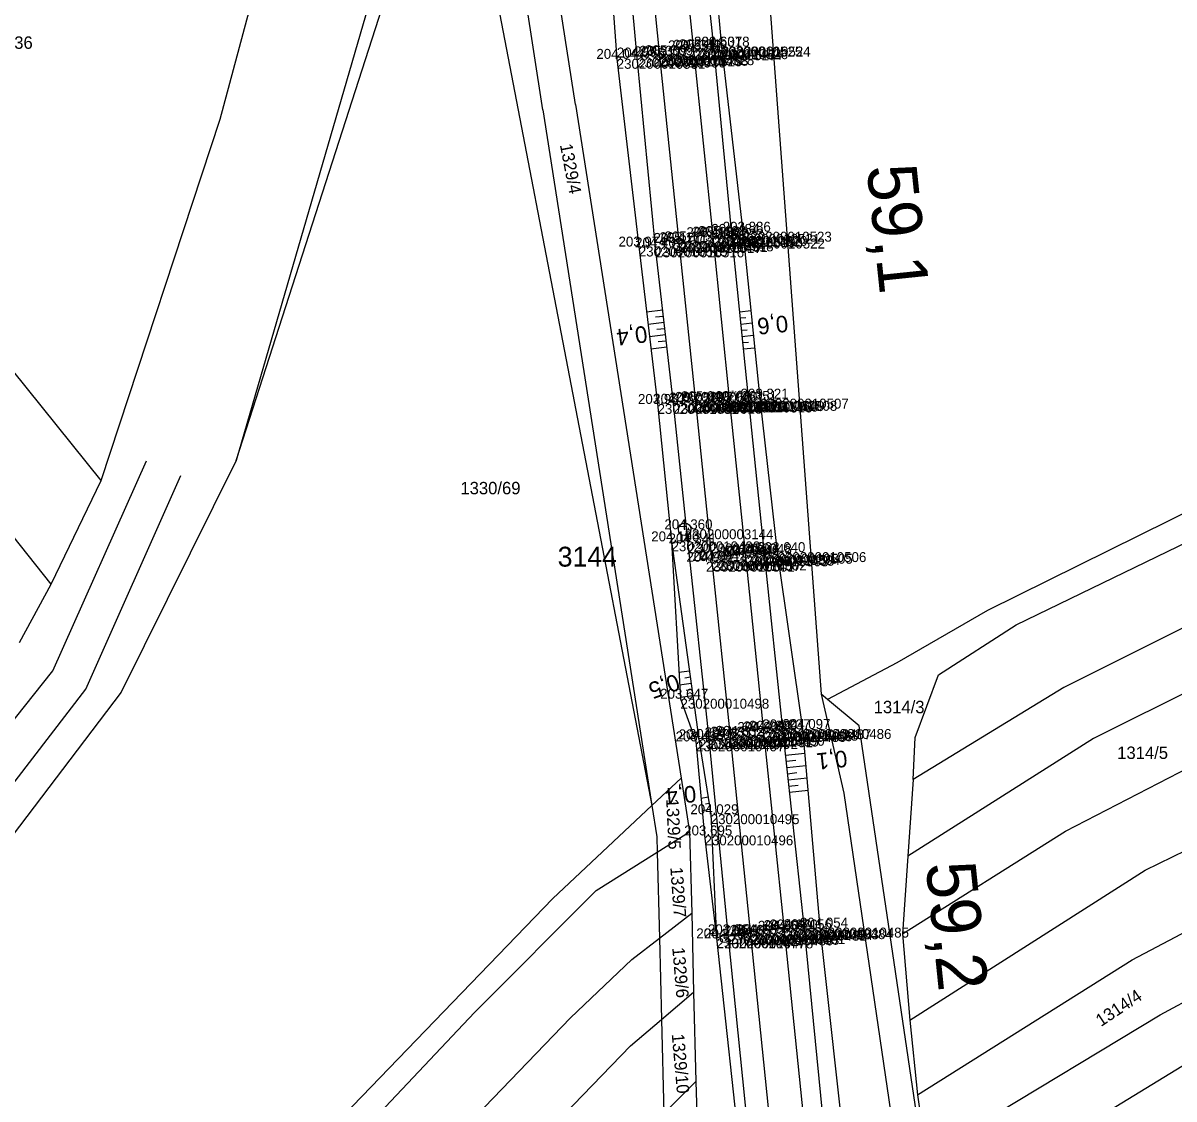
# Model space of a CAD drawing. Extents: x -563148 to -561712, y -1182311 to -1179502.
# Drawn here: x -562607.2 to -562468.3, y -1181383.1 to -1181253.2 of the extents above; entities that cross this region are included whole.
import ezdxf

# ---------------------------------------------------------------- set-up
doc = ezdxf.new("R2010")
doc.units = 0
for name, color, linetype in [('Vrstva 1', 7, 'Continuous'), ('Vrstva 4', 7, 'Continuous'), ('Vrstva 48', 7, 'Continuous'), ('Vrstva 49', 7, 'Continuous'), ('Vrstva 53', 7, 'Continuous'), ('Vrstva 55', 7, 'Continuous'), ('Vrstva 56', 7, 'Continuous'), ('Vrstva 57', 7, 'Continuous'), ('Vrstva 60', 7, 'Continuous'), ('Vrstva 61', 7, 'Continuous'), ('Vrstva 63', 7, 'Continuous'), ('Vrstva 7', 7, 'Continuous')]:
    doc.layers.add(name, color=color, linetype=linetype)

msp = doc.modelspace()

# ---------------------------------------------------------------- linework, layer by layer
at = {"layer": 'Vrstva 1'}
for points in [[(-562542.31, -1181141.05), (-562539.78, -1181165.62), (-562537.38, -1181188.86), (-562535, -1181212.18), (-562532.67, -1181234.54), (-562530.35, -1181257.17), (-562528.02, -1181279.67), (-562526.02, -1181298.95), (-562524.04, -1181318.17), (-562521.85, -1181339.36), (-562519.38, -1181363.29), (-562516.39, -1181392.45), (-562513.77, -1181417.73), (-562511.45, -1181440.22), (-562509.05, -1181463.48), (-562506.44, -1181488.7), (-562501.23, -1181539.12), (-562498.83, -1181562.33), (-562496.03, -1181589.56)], [(-562538.22, -1181140.47), (-562535.7, -1181165), (-562533.31, -1181188.28), (-562530.86, -1181211.96), (-562528.58, -1181233.98), (-562526.26, -1181256.44), (-562523.94, -1181279), (-562521.9, -1181298.94), (-562519.98, -1181317.53), (-562517.8, -1181338.73), (-562515.33, -1181362.72), (-562512.33, -1181391.8), (-562509.71, -1181417.08), (-562507.39, -1181439.64), (-562504.99, -1181462.85), (-562502.4, -1181488), (-562497.18, -1181538.47), (-562494.78, -1181561.72), (-562492, -1181588.79)]]:
    msp.add_lwpolyline(points, dxfattribs=at)
at = {"layer": 'Vrstva 4'}
for points in [[(-562530.95, -1181181.8), (-562531.11, -1181188.17), (-562528.51, -1181211.79), (-562526.22, -1181233.69), (-562523.84, -1181256.06), (-562521.66, -1181278.67), (-562519.62, -1181298.82), (-562517.74, -1181317.29), (-562515.5, -1181338.48), (-562512.91, -1181362.61), (-562510.06, -1181391.72), (-562507.16, -1181416.74), (-562505.12, -1181439.21), (-562502.78, -1181462.58), (-562500.17, -1181487.79), (-562494.92, -1181538.43), (-562492.69, -1181561.57), (-562489.58, -1181589.45)], [(-562492.85, -1181639.28), (-562495.8, -1181615.87), (-562498.53, -1181589.76), (-562501.43, -1181562.22), (-562503.74, -1181539.41), (-562508.99, -1181488.94), (-562512, -1181461.9), (-562514.18, -1181440.43), (-562516.46, -1181417.89), (-562519.11, -1181392.57), (-562522.07, -1181363.22), (-562524.36, -1181339.65), (-562526.91, -1181316.04), (-562528.67, -1181299.17), (-562530.86, -1181280.31), (-562533.06, -1181257.38), (-562535.11, -1181235.07), (-562537.81, -1181212.62), (-562539.6, -1181193.44), (-562540.41, -1181189.21)]]:
    msp.add_lwpolyline(points, dxfattribs=at)
at = {"layer": 'Vrstva 48'}
for p, q in [((-562529.98, -1181287.88), (-562531.92, -1181288.11)), ((-562529.89, -1181288.63), (-562530.86, -1181288.74)), ((-562520.71, -1181288.07), (-562519.31, -1181287.93)), ((-562529.81, -1181289.37), (-562531.75, -1181289.6)), ((-562520.63, -1181288.82), (-562519.93, -1181288.75)), ((-562520.56, -1181289.56), (-562519.16, -1181289.42)), ((-562529.63, -1181290.86), (-562531.57, -1181291.09)), ((-562529.72, -1181290.12), (-562530.69, -1181290.23)), ((-562520.48, -1181290.31), (-562519.78, -1181290.24)), ((-562520.41, -1181291.05), (-562519.01, -1181290.91)), ((-562529.46, -1181292.35), (-562531.39, -1181292.58)), ((-562529.55, -1181291.61), (-562530.51, -1181291.72)), ((-562520.33, -1181291.8), (-562519.63, -1181291.73)), ((-562520.25, -1181292.55), (-562518.85, -1181292.41)), ((-562526.74, -1181331.46), (-562528.01, -1181331.63)), ((-562526.53, -1181332.94), (-562527.93, -1181333.14)), ((-562526.63, -1181332.2), (-562527.3, -1181332.29)), ((-562526.33, -1181334.43), (-562527.84, -1181334.64)), ((-562526.43, -1181333.69), (-562527.16, -1181333.79)), ((-562515.16, -1181341.6), (-562512.82, -1181341.35)), ((-562515.08, -1181342.34), (-562513.92, -1181342.22)), ((-562515, -1181343.09), (-562512.69, -1181342.84)), ((-562514.92, -1181343.84), (-562513.77, -1181343.71)), ((-562514.84, -1181344.58), (-562512.56, -1181344.34)), ((-562514.76, -1181345.33), (-562513.63, -1181345.21)), ((-562524.5, -1181346.69), (-562525.34, -1181346.82)), ((-562514.68, -1181346.07), (-562512.43, -1181345.83)), ((-562524.27, -1181348.17), (-562525.2, -1181348.32)), ((-562524.38, -1181347.43), (-562524.82, -1181347.5))]:
    msp.add_line(p, q, dxfattribs=at)
at = {"layer": 'Vrstva 49'}
for points in [[(-562530.95, -1181181.8), (-562531.11, -1181188.17), (-562528.51, -1181211.79), (-562526.22, -1181233.69), (-562523.84, -1181256.06), (-562521.66, -1181278.67), (-562519.62, -1181298.82), (-562517.74, -1181317.29), (-562515.5, -1181338.48), (-562512.91, -1181362.61), (-562510.96, -1181362.42)], [(-562510.96, -1181362.42), (-562513.08, -1181338.44), (-562516.11, -1181317.09), (-562518.23, -1181298.56), (-562520.28, -1181278.41), (-562522.84, -1181256.06), (-562524.89, -1181233.55), (-562527.35, -1181211.5), (-562529.78, -1181182.75), (-562530.95, -1181181.8)], [(-562540.41, -1181189.21), (-562541.31, -1181189.76), (-562541.03, -1181212.46), (-562537.18, -1181235.15), (-562535.53, -1181257.54), (-562532.86, -1181280.2), (-562530.6, -1181299.2), (-562528.91, -1181315.79), (-562527.83, -1181334.79), (-562525.97, -1181339.94), (-562524.93, -1181351.29), (-562523.47, -1181363.71)], [(-562522.07, -1181363.22), (-562524.36, -1181339.65), (-562526.91, -1181316.04), (-562528.67, -1181299.17), (-562530.86, -1181280.31), (-562533.06, -1181257.38), (-562535.11, -1181235.07), (-562537.81, -1181212.62), (-562539.6, -1181193.44), (-562540.41, -1181189.21)], [(-562528.91, -1181315.79), (-562525.6, -1181339.69), (-562524.18, -1181348.73), (-562523.47, -1181363.71)], [(-562494.74, -1181639.25), (-562492.85, -1181639.28), (-562495.8, -1181615.87), (-562498.53, -1181589.76), (-562501.43, -1181562.22), (-562503.74, -1181539.41), (-562508.99, -1181488.94), (-562512, -1181461.9), (-562514.18, -1181440.43), (-562516.46, -1181417.89), (-562519.11, -1181392.57), (-562522.07, -1181363.22), (-562523.47, -1181363.71)], [(-562512.91, -1181362.61), (-562510.06, -1181391.72), (-562507.16, -1181416.74), (-562505.12, -1181439.21), (-562502.79, -1181438.98)], [(-562502.79, -1181438.98), (-562505.2, -1181416.5), (-562507.77, -1181391.44), (-562510.96, -1181362.42)], [(-562523.47, -1181363.71), (-562520.39, -1181392.27), (-562518.1, -1181417.74), (-562515.54, -1181441.27), (-562513.66, -1181462.38), (-562510.65, -1181487.32), (-562505.3, -1181539.56), (-562502.96, -1181562.74), (-562500.08, -1181589.68), (-562497.19, -1181615.94), (-562494.74, -1181639.25)]]:
    msp.add_lwpolyline(points, dxfattribs=at)
at = {"layer": 'Vrstva 53'}
for p, q in [((-562540.49, -1181263.06), (-562545.61, -1181230.05)), ((-562517, -1181251.62), (-562510.87, -1181334.24)), ((-562540.49, -1181263.06), (-562527.75, -1181344.37)), ((-562510.87, -1181334.24), (-562508.1, -1181346.18)), ((-562527.75, -1181344.37), (-562526.73, -1181350.86)), ((-562508.1, -1181346.18), (-562497.67, -1181417.28)), ((-562526.73, -1181350.86), (-562526.48, -1181360.66)), ((-562526.48, -1181360.66), (-562526.24, -1181370.22)), ((-562526.24, -1181370.22), (-562525.96, -1181381)), ((-562525.96, -1181381), (-562525.71, -1181391.05))]:
    msp.add_line(p, q, dxfattribs=at)
at = {"layer": 'Vrstva 55'}
for p, q in [((-562558.7, -1181227.74), (-562581.44, -1181306.01)), ((-562544.44, -1181263.68), (-562549.43, -1181231.51)), ((-562553.34, -1181233), (-562531.28, -1181347.68)), ((-562581.44, -1181306.01), (-562558.54, -1181234.98)), ((-562597.76, -1181308.43), (-562647.59, -1181246.52)), ((-562583.39, -1181264.82), (-562578.79, -1181247.75)), ((-562351.51, -1181255.22), (-562490.76, -1181324.12)), ((-562487.32, -1181325.88), (-562349.42, -1181258.98)), ((-562603.79, -1181320.96), (-562649.41, -1181263.64)), ((-562597.76, -1181308.43), (-562583.39, -1181264.82)), ((-562544.44, -1181263.68), (-562531.28, -1181347.68)), ((-562421.59, -1181303.46), (-562481.58, -1181333.44)), ((-562581.44, -1181306.01), (-562595.32, -1181334.01)), ((-562603.79, -1181320.96), (-562597.76, -1181308.43)), ((-562607.59, -1181328), (-562603.79, -1181320.96)), ((-562441.65, -1181321.45), (-562477.99, -1181339.58)), ((-562490.76, -1181324.12), (-562501.73, -1181330.45)), ((-562496.67, -1181331.89), (-562487.32, -1181325.88)), ((-562501.73, -1181330.45), (-562510.1, -1181334.88)), ((-562499.49, -1181339.45), (-562496.67, -1181331.89)), ((-562595.32, -1181334.01), (-562622.06, -1181369.17)), ((-562510.1, -1181334.88), (-562510.87, -1181334.24)), ((-562481.58, -1181333.44), (-562499.75, -1181344.53)), ((-562506.26, -1181338.06), (-562510.1, -1181334.88)), ((-562471.74, -1181355.48), (-562432.92, -1181336.43)), ((-562496.16, -1181406.56), (-562506.26, -1181338.06)), ((-562481.38, -1181350.79), (-562456.24, -1181337.76)), ((-562477.99, -1181339.58), (-562500.4, -1181353.79)), ((-562499.75, -1181344.53), (-562499.49, -1181339.45)), ((-562531.28, -1181347.68), (-562527.75, -1181344.37)), ((-562499.75, -1181344.53), (-562500.4, -1181353.79)), ((-562543.24, -1181358.92), (-562531.28, -1181347.68)), ((-562531.28, -1181347.68), (-562530.68, -1181351.48)), ((-562530.63, -1181353.32), (-562526.73, -1181350.86)), ((-562501.05, -1181363.17), (-562481.38, -1181350.79)), ((-562530.68, -1181351.48), (-562530.63, -1181353.32)), ((-562469.92, -1181372.94), (-562431.62, -1181352.21)), ((-562538.01, -1181357.96), (-562530.63, -1181353.32)), ((-562530.63, -1181353.32), (-562530.37, -1181363.68)), ((-562500.4, -1181353.79), (-562501.05, -1181363.17)), ((-562473.3, -1181366.3), (-562448.42, -1181353.14)), ((-562500.14, -1181373.6), (-562471.74, -1181355.48)), ((-562538.01, -1181357.96), (-562552.68, -1181372.65)), ((-562572.09, -1181388.82), (-562543.24, -1181358.92)), ((-562530.37, -1181363.68), (-562526.48, -1181360.66)), ((-562533.72, -1181366.28), (-562530.37, -1181363.68)), ((-562530.37, -1181363.68), (-562530.13, -1181373.52)), ((-562501.05, -1181363.17), (-562500.14, -1181373.6)), ((-562541.12, -1181373.3), (-562533.72, -1181366.28)), ((-562499.23, -1181382.59), (-562473.3, -1181366.3)), ((-562530.13, -1181373.52), (-562526.24, -1181370.22)), ((-562572.69, -1181393.84), (-562552.68, -1181372.65)), ((-562554.24, -1181386.95), (-562541.12, -1181373.3)), ((-562494.15, -1181387.54), (-562469.92, -1181372.94)), ((-562533.85, -1181376.68), (-562530.13, -1181373.52)), ((-562530.13, -1181373.52), (-562529.84, -1181384.88)), ((-562500.14, -1181373.6), (-562499.23, -1181382.59)), ((-562553.33, -1181396.83), (-562533.85, -1181376.68)), ((-562488.56, -1181392.09), (-562463.14, -1181376.59)), ((-562529.84, -1181384.88), (-562525.96, -1181381)), ((-562499.23, -1181382.59), (-562498.05, -1181390.93))]:
    msp.add_line(p, q, dxfattribs=at)
at = {"layer": 'Vrstva 56'}
for p, q in [((-562603.6, -1181331.41), (-562592.27, -1181306.06)), ((-562599.58, -1181333.64), (-562588.13, -1181307.84)), ((-562631.05, -1181366.04), (-562603.6, -1181331.41)), ((-562626.61, -1181368.73), (-562599.58, -1181333.64))]:
    msp.add_line(p, q, dxfattribs=at)
at = {"layer": 'Vrstva 60'}
for p, q in [((-562526.97, -1181256.51), (-562526.97, -1181256.51)), ((-562526.26, -1181256.44), (-562526.26, -1181256.44)), ((-562525.55, -1181256.38), (-562525.55, -1181256.38)), ((-562523.84, -1181256.06), (-562523.84, -1181256.06)), ((-562522.84, -1181256.06), (-562522.84, -1181256.06)), ((-562535.53, -1181257.54), (-562535.53, -1181257.54)), ((-562533.06, -1181257.38), (-562533.06, -1181257.38)), ((-562531.07, -1181257.24), (-562531.07, -1181257.24)), ((-562530.35, -1181257.17), (-562530.35, -1181257.17)), ((-562529.64, -1181257.1), (-562529.64, -1181257.1)), ((-562523.23, -1181278.92), (-562523.23, -1181278.92)), ((-562521.66, -1181278.67), (-562521.66, -1181278.67)), ((-562520.28, -1181278.41), (-562520.28, -1181278.41)), ((-562532.86, -1181280.2), (-562532.86, -1181280.2)), ((-562530.86, -1181280.31), (-562530.86, -1181280.31)), ((-562528.73, -1181279.76), (-562528.73, -1181279.76)), ((-562528.02, -1181279.67), (-562528.02, -1181279.67)), ((-562527.3, -1181279.58), (-562527.3, -1181279.58)), ((-562524.66, -1181279.07), (-562524.66, -1181279.07)), ((-562523.94, -1181279), (-562523.94, -1181279)), ((-562521.11, -1181279.24), (-562521.11, -1181279.24)), ((-562530.6, -1181299.2), (-562530.6, -1181299.2)), ((-562528.67, -1181299.17), (-562528.67, -1181299.17)), ((-562526.73, -1181299.03), (-562526.73, -1181299.03)), ((-562526.02, -1181298.95), (-562526.02, -1181298.95)), ((-562525.3, -1181298.87), (-562525.3, -1181298.87)), ((-562522.61, -1181299.03), (-562522.61, -1181299.03)), ((-562521.9, -1181298.94), (-562521.9, -1181298.94)), ((-562521.19, -1181298.86), (-562521.19, -1181298.86)), ((-562519.62, -1181298.82), (-562519.62, -1181298.82)), ((-562518.23, -1181298.56), (-562518.23, -1181298.56)), ((-562527.32, -1181314.33), (-562527.32, -1181314.33)), ((-562528.91, -1181315.79), (-562528.91, -1181315.79)), ((-562526.91, -1181316.04), (-562526.91, -1181316.04)), ((-562520.69, -1181317.61), (-562520.69, -1181317.61)), ((-562519.98, -1181317.53), (-562519.98, -1181317.53)), ((-562519.27, -1181317.44), (-562519.27, -1181317.44)), ((-562517.74, -1181317.29), (-562517.74, -1181317.29)), ((-562516.11, -1181317.09), (-562516.11, -1181317.09)), ((-562524.75, -1181318.25), (-562524.75, -1181318.25)), ((-562524.04, -1181318.17), (-562524.04, -1181318.17)), ((-562523.32, -1181318.1), (-562523.32, -1181318.1)), ((-562527.83, -1181334.79), (-562527.83, -1181334.79)), ((-562517.09, -1181338.65), (-562517.09, -1181338.65)), ((-562515.5, -1181338.48), (-562515.5, -1181338.48)), ((-562513.08, -1181338.44), (-562513.08, -1181338.44)), ((-562525.97, -1181339.94), (-562525.97, -1181339.94)), ((-562525.6, -1181339.69), (-562525.6, -1181339.69)), ((-562524.36, -1181339.65), (-562524.36, -1181339.65)), ((-562522.56, -1181339.44), (-562522.56, -1181339.44)), ((-562521.85, -1181339.36), (-562521.85, -1181339.36)), ((-562521.14, -1181339.27), (-562521.14, -1181339.27)), ((-562518.51, -1181338.8), (-562518.51, -1181338.8)), ((-562517.8, -1181338.73), (-562517.8, -1181338.73)), ((-562524.18, -1181348.73), (-562524.18, -1181348.73)), ((-562524.93, -1181351.29), (-562524.93, -1181351.29)), ((-562522.07, -1181363.22), (-562522.07, -1181363.22)), ((-562520.09, -1181363.37), (-562520.09, -1181363.37)), ((-562519.38, -1181363.29), (-562519.38, -1181363.29)), ((-562518.66, -1181363.21), (-562518.66, -1181363.21)), ((-562516.04, -1181362.8), (-562516.04, -1181362.8)), ((-562515.33, -1181362.72), (-562515.33, -1181362.72)), ((-562514.62, -1181362.64), (-562514.62, -1181362.64)), ((-562512.91, -1181362.61), (-562512.91, -1181362.61)), ((-562510.96, -1181362.42), (-562510.96, -1181362.42)), ((-562523.47, -1181363.71), (-562523.47, -1181363.71)), ((-562522.52, -1181363.73), (-562522.52, -1181363.73))]:
    msp.add_line(p, q, dxfattribs=at)
at = {"layer": 'Vrstva 63'}
msp.add_line((-562527.37, -1181314.33), (-562527.27, -1181314.33), dxfattribs=at)
msp.add_circle((-562527.32, -1181314.33), 0.756, dxfattribs=at)
at = {"layer": 'Vrstva 7'}
for p, q in [((-562521.12, -1181279.19), (-562521.11, -1181279.29)), ((-562522.53, -1181363.68), (-562522.52, -1181363.78))]:
    msp.add_line(p, q, dxfattribs=at)
for centre, radius in [((-562521.11, -1181279.24), 0.5), ((-562527.99, -1181279.96), 0.75), ((-562522.52, -1181363.73), 0.5), ((-562519.36, -1181363.41), 0.75)]:
    msp.add_circle(centre, radius, dxfattribs=at)

# ---------------------------------------------------------------- texts
at = {"layer": 'Vrstva 48'}
for s, rotation, p in [('0,6', 185.768, (-562514.95, -1181288.49)), ('0,4', 186.773, (-562531.96, -1181289.75)), ('0,5', 199.9, (-562528.38, -1181331.73)), ('0,1', 186.1173, (-562507.81, -1181341)), ('0,4', 185.2354, (-562526.03, -1181345.26))]:
    msp.add_text(s, height=2, rotation=rotation, dxfattribs=at).set_placement(p)
at = {"layer": 'Vrstva 57'}
for s, p in [('1336', (-562610.47, -1181256.33)), ('1330/69', (-562554.39, -1181310.11)), ('1314/3', (-562504.51, -1181336.54)), ('1314/5', (-562475.12, -1181342.06))]:
    msp.add_text(s, height=1.5, dxfattribs=at).set_placement(p)
for s, rotation, p in [('1329/4', 280.8542, (-562542.39, -1181267.93)), ('1329/5', 272.7, (-562529.56, -1181346.89)), ('1329/7', 274.0918, (-562529.06, -1181355.14)), ('1329/6', 274.8991, (-562528.83, -1181364.85)), ('1314/4', 33.7143, (-562477.08, -1181374.43)), ('1329/10', 275.1173, (-562528.89, -1181375.29))]:
    msp.add_text(s, height=1.5, rotation=rotation, dxfattribs=at).set_placement(p)
at = {"layer": 'Vrstva 60'}
for s, p in [('230200010527', (-562526.97, -1181257.71)), ('230200011464', (-562526.26, -1181257.64)), ('230200010526', (-562525.55, -1181257.58)), ('230200010525', (-562523.84, -1181257.26)), ('230200010524', (-562522.84, -1181257.26)), ('230200010531', (-562535.53, -1181258.74)), ('230200010530', (-562533.06, -1181258.58)), ('230200010529', (-562531.07, -1181258.44)), ('230200011463', (-562530.35, -1181258.37)), ('230200010528', (-562529.64, -1181258.3)), ('230200010520', (-562523.23, -1181280.12)), ('230200010521', (-562521.66, -1181279.87)), ('230200010523', (-562520.28, -1181279.61)), ('230200010515', (-562532.86, -1181281.4)), ('230200010516', (-562530.86, -1181281.51)), ('230200010517', (-562528.73, -1181280.96)), ('230200011461', (-562528.02, -1181280.87)), ('230200010518', (-562527.3, -1181280.78)), ('230200010519', (-562524.66, -1181280.27)), ('230200011462', (-562523.94, -1181280.2)), ('230200010522', (-562521.11, -1181280.44)), ('230200010514', (-562530.6, -1181300.4)), ('230200010513', (-562528.67, -1181300.37)), ('230200010512', (-562526.73, -1181300.23)), ('230200011459', (-562526.02, -1181300.15)), ('230200010511', (-562525.3, -1181300.07)), ('230200010510', (-562522.61, -1181300.23)), ('230200011460', (-562521.9, -1181300.14)), ('230200010509', (-562521.19, -1181300.06)), ('230200010508', (-562519.62, -1181300.03)), ('230200010507', (-562518.23, -1181299.76)), ('230200003144', (-562527.32, -1181315.53)), ('230200010499', (-562528.91, -1181316.99)), ('230200010500', (-562526.91, -1181317.24)), ('230200010503', (-562520.69, -1181318.81)), ('230200011458', (-562519.98, -1181318.73)), ('230200010504', (-562519.27, -1181318.64)), ('230200010505', (-562517.74, -1181318.49)), ('230200010506', (-562516.11, -1181318.29)), ('230200010501', (-562524.75, -1181319.45)), ('230200011457', (-562524.04, -1181319.37)), ('230200010502', (-562523.32, -1181319.3)), ('230200010498', (-562527.83, -1181335.99)), ('230200010488', (-562517.09, -1181339.85)), ('230200010487', (-562515.5, -1181339.68)), ('230200010486', (-562513.08, -1181339.64)), ('230200010497', (-562525.97, -1181341.14)), ('230200010494', (-562525.6, -1181340.89)), ('230200010492', (-562524.36, -1181340.85)), ('230200010491', (-562522.56, -1181340.64)), ('230200011455', (-562521.85, -1181340.56)), ('230200010490', (-562521.14, -1181340.47)), ('230200010489', (-562518.51, -1181340)), ('230200011456', (-562517.8, -1181339.93)), ('230200010495', (-562524.18, -1181349.93)), ('230200010496', (-562524.93, -1181352.49)), ('230200010479', (-562522.07, -1181364.42)), ('230200010480', (-562520.09, -1181364.57)), ('230200011453', (-562519.38, -1181364.49)), ('230200010481', (-562518.66, -1181364.41)), ('230200010482', (-562516.04, -1181364)), ('230200011454', (-562515.33, -1181363.92)), ('230200010483', (-562514.62, -1181363.83)), ('230200010484', (-562512.91, -1181363.81)), ('230200010485', (-562510.96, -1181363.62)), ('230200010477', (-562523.47, -1181364.91)), ('230200010478', (-562522.52, -1181364.93))]:
    msp.add_text(s, height=1.2, dxfattribs=at).set_placement(p)
at = {"layer": 'Vrstva 61'}
for s, p in [('205.351', (-562529.33, -1181256.51)), ('205.349', (-562528.71, -1181256.44)), ('205.349', (-562528, -1181256.38)), ('204.631', (-562526.2, -1181256.06)), ('204.078', (-562525.29, -1181256.06)), ('204.044', (-562537.98, -1181257.54)), ('204.566', (-562535.51, -1181257.38)), ('205.311', (-562533.43, -1181257.24)), ('205.309', (-562532.81, -1181257.17)), ('205.309', (-562532.1, -1181257.1)), ('204.484', (-562524.11, -1181278.67)), ('203.886', (-562522.73, -1181278.41)), ('205.171', (-562531.09, -1181279.76)), ('205.171', (-562530.37, -1181279.67)), ('205.173', (-562529.76, -1181279.58)), ('205.189', (-562527.11, -1181279.07)), ('205.188', (-562526.39, -1181279)), ('205.188', (-562525.68, -1181278.92)), ('205.033', (-562523.57, -1181279.24)), ('203.974', (-562535.31, -1181280.2)), ('204.409', (-562533.31, -1181280.31)), ('203.931', (-562532.96, -1181299.2)), ('204.367', (-562531.12, -1181299.17)), ('205.057', (-562529.18, -1181299.03)), ('205.049', (-562528.47, -1181298.95)), ('205.049', (-562527.76, -1181298.87)), ('205.060', (-562525.06, -1181299.03)), ('205.060', (-562524.35, -1181298.94)), ('205.062', (-562523.63, -1181298.86)), ('204.351', (-562521.98, -1181298.82)), ('203.821', (-562520.58, -1181298.56)), ('204.360', (-562529.77, -1181314.33)), ('204.196', (-562531.36, -1181315.79)), ('204.341', (-562529.27, -1181316.04)), ('204.944', (-562523.14, -1181317.61)), ('204.944', (-562522.43, -1181317.53)), ('204.946', (-562521.72, -1181317.44)), ('204.348', (-562520.19, -1181317.29)), ('203.640', (-562518.56, -1181317.09)), ('204.941', (-562527.11, -1181318.25)), ('204.941', (-562526.4, -1181318.17)), ('204.941', (-562525.68, -1181318.1)), ('203.647', (-562530.28, -1181334.79)), ('204.237', (-562517.95, -1181338.48)), ('204.097', (-562515.53, -1181338.44)), ('204.167', (-562528.05, -1181339.69)), ('204.207', (-562526.81, -1181339.65)), ('204.831', (-562524.92, -1181339.44)), ('204.831', (-562524.21, -1181339.36)), ('204.832', (-562523.58, -1181339.27)), ('204.808', (-562520.96, -1181338.8)), ('204.808', (-562520.25, -1181338.73)), ('204.809', (-562519.54, -1181338.65)), ('203.495', (-562528.42, -1181339.94)), ('204.029', (-562526.63, -1181348.73)), ('203.695', (-562527.38, -1181351.29)), ('203.964', (-562524.52, -1181363.22)), ('204.685', (-562522.55, -1181363.37)), ('204.685', (-562521.83, -1181363.29)), ('204.685', (-562521.12, -1181363.21)), ('204.669', (-562518.49, -1181362.8)), ('204.669', (-562517.78, -1181362.72)), ('204.670', (-562517.07, -1181362.64)), ('204.156', (-562515.36, -1181362.61)), ('204.054', (-562513.41, -1181362.42)), ('204.144', (-562525.92, -1181363.71)), ('204.453', (-562524.98, -1181363.73))]:
    msp.add_text(s, height=1.2, dxfattribs=at).set_placement(p)
at = {"layer": 'Vrstva 63'}
msp.add_text('3144', height=2.4, dxfattribs=at).set_placement((-562542.65, -1181318.84))
at = {"layer": 'Vrstva 7'}
for s, rotation, p in [('59,1', 275.9276, (-562505.36, -1181270.55)), ('59,2', 275.8947, (-562498.24, -1181354.74))]:
    msp.add_text(s, height=6, rotation=rotation, dxfattribs=at).set_placement(p)

doc.saveas('drawing.dxf')
